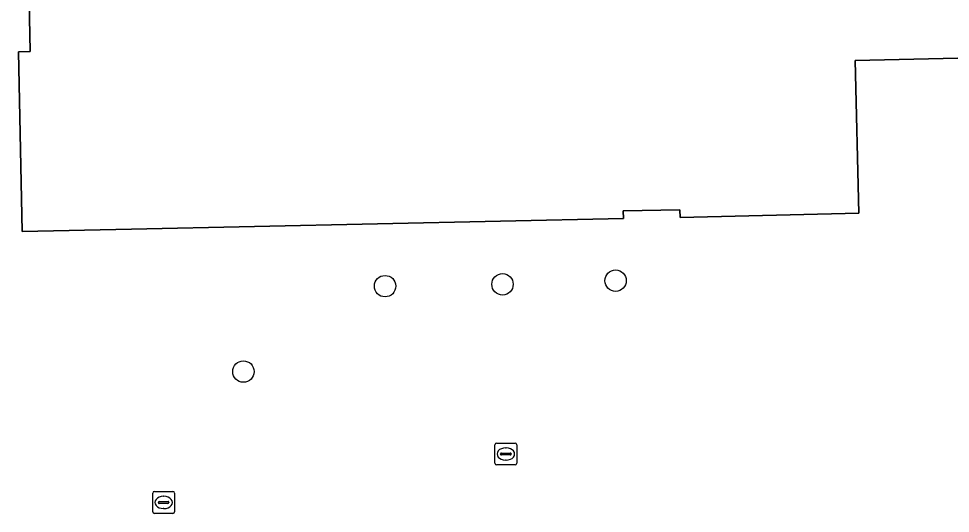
# Model space of a CAD drawing. Extents: x 157320 to 158835, y 386650 to 388491.
# Drawn here: x 157762.93 to 157805.51, y 387790.07 to 387812.7 of the extents above; entities that cross this region are included whole.
import ezdxf

# ---------------------------------------------------------------- set-up
doc = ezdxf.new("R2010")
doc.units = 0
for name, color, linetype in [('IMGEO_Boom', 7, 'Continuous'), ('IMGEO_Erf', 7, 'Continuous'), ('IMGEO_Kolk', 7, 'Continuous'), ('IMGEO_Pand', 7, 'Continuous')]:
    doc.layers.add(name, color=color, linetype=linetype)

msp = doc.modelspace()

# ---------------------------------------------------------------- linework, layer by layer
at = {"layer": 'IMGEO_Boom'}
for centre in [(157779.676, 387800.464), (157785.04, 387800.548), (157790.206, 387800.714), (157773.202, 387796.559)]:
    msp.add_circle(centre, 0.489, dxfattribs=at)
at = {"layer": 'IMGEO_Erf'}
msp.add_lwpolyline([(157813.002, 387822.024), (157813.23, 387811.054), (157801.16, 387810.785), (157801.321, 387803.798), (157793.154, 387803.611), (157793.146, 387803.961), (157790.557, 387803.902), (157790.564, 387803.562), (157768.094, 387803.067), (157763.095, 387802.957), (157762.929, 387811.187), (157763.459, 387811.198), (157763.413, 387813.497)], dxfattribs=at)
at = {"layer": 'IMGEO_Kolk'}
for p, q in [((157784.767, 387793.288), (157785.619, 387793.288)), ((157784.692, 387792.362), (157784.692, 387793.214)), ((157785.18, 387793.068), (157785.205, 387793.068)), ((157785.693, 387793.214), (157785.693, 387792.362)), ((157784.951, 387792.782), (157784.951, 387792.794)), ((157785.389, 387792.745), (157784.991, 387792.745)), ((157784.994, 387792.831), (157785.392, 387792.831)), ((157785.203, 387792.508), (157785.178, 387792.508)), ((157785.435, 387792.794), (157785.435, 387792.782)), ((157785.619, 387792.288), (157784.767, 387792.288)), ((157769.055, 387790.146), (157769.055, 387790.998)), ((157769.13, 387791.072), (157769.982, 387791.072)), ((157769.543, 387790.852), (157769.568, 387790.852)), ((157770.056, 387790.998), (157770.056, 387790.146)), ((157769.314, 387790.566), (157769.314, 387790.578)), ((157769.752, 387790.529), (157769.354, 387790.529)), ((157769.357, 387790.615), (157769.755, 387790.615)), ((157769.798, 387790.578), (157769.798, 387790.566)), ((157769.982, 387790.072), (157769.13, 387790.072)), ((157769.566, 387790.292), (157769.541, 387790.292))]:
    msp.add_line(p, q, dxfattribs=at)
for points in [[(157784.767, 387793.288), (157785.619, 387793.288)], [(157784.692, 387792.362), (157784.692, 387793.214)], [(157785.693, 387793.214), (157785.693, 387792.362)], [(157785.619, 387792.288), (157784.767, 387792.288)], [(157769.055, 387790.146), (157769.055, 387790.998)], [(157769.13, 387791.072), (157769.982, 387791.072)], [(157770.056, 387790.998), (157770.056, 387790.146)], [(157769.982, 387790.072), (157769.13, 387790.072)]]:
    msp.add_lwpolyline(points, dxfattribs=at)
for centre, radius, start, end in [((157784.769, 387793.212), 0.0765, 91.552, 178.448), ((157784.769, 387793.212), 0.0765, 91.552, 178.448), ((157785.617, 387793.212), 0.0765, 1.552, 88.448), ((157785.617, 387793.212), 0.0765, 1.552, 88.448), ((157784.991, 387792.791), 0.0403, 85.8775, 175.7526), ((157784.988, 387792.781), 0.0366, 178.938, 274.7102), ((157785.392, 387792.788), 0.043, 264.8664, 352.4533), ((157785.396, 387792.793), 0.0386, 1.7309, 96.639), ((157784.769, 387792.364), 0.0765, 181.552, 268.448), ((157784.769, 387792.364), 0.0765, 181.552, 268.448), ((157785.617, 387792.364), 0.0765, 271.552, 358.448), ((157785.617, 387792.364), 0.0765, 271.552, 358.448), ((157769.132, 387790.996), 0.0765, 91.552, 178.448), ((157769.132, 387790.996), 0.0765, 91.552, 178.448), ((157769.98, 387790.996), 0.0765, 1.552, 88.448), ((157769.98, 387790.996), 0.0765, 1.552, 88.448), ((157769.354, 387790.575), 0.0403, 85.8775, 175.7526), ((157769.351, 387790.565), 0.0366, 178.938, 274.7102), ((157769.755, 387790.572), 0.043, 264.8664, 352.4533), ((157769.759, 387790.577), 0.0386, 1.7309, 96.639), ((157769.132, 387790.148), 0.0765, 181.552, 268.448), ((157769.132, 387790.148), 0.0765, 181.552, 268.448), ((157769.98, 387790.148), 0.0765, 271.552, 358.448), ((157769.98, 387790.148), 0.0765, 271.552, 358.448)]:
    msp.add_arc(centre, radius, start, end, dxfattribs=at)
for centre, major_axis, ratio, start_param, end_param in [((157785.179, 387792.788), (-0.387, 0.002), 0.722429, 4.712389, 7.853982), ((157785.204, 387792.788), (-0.39, 0.002), 0.717154, 1.570796, 4.712389), ((157769.542, 387790.572), (-0.387, 0.002), 0.722429, 4.712389, 7.853982), ((157769.567, 387790.572), (-0.39, 0.002), 0.717154, 1.570796, 4.712389)]:
    msp.add_ellipse(centre, major_axis=major_axis, ratio=ratio, start_param=start_param, end_param=end_param, dxfattribs=at)
at = {"layer": 'IMGEO_Pand'}
msp.add_lwpolyline([(157763.413, 387813.497), (157763.459, 387811.198), (157762.929, 387811.187), (157763.095, 387802.957), (157768.094, 387803.067), (157790.564, 387803.562), (157790.557, 387803.902), (157793.146, 387803.961), (157793.154, 387803.611), (157801.321, 387803.798), (157801.16, 387810.785), (157813.23, 387811.054), (157813.002, 387822.024)], dxfattribs=at)

doc.saveas('drawing.dxf')
